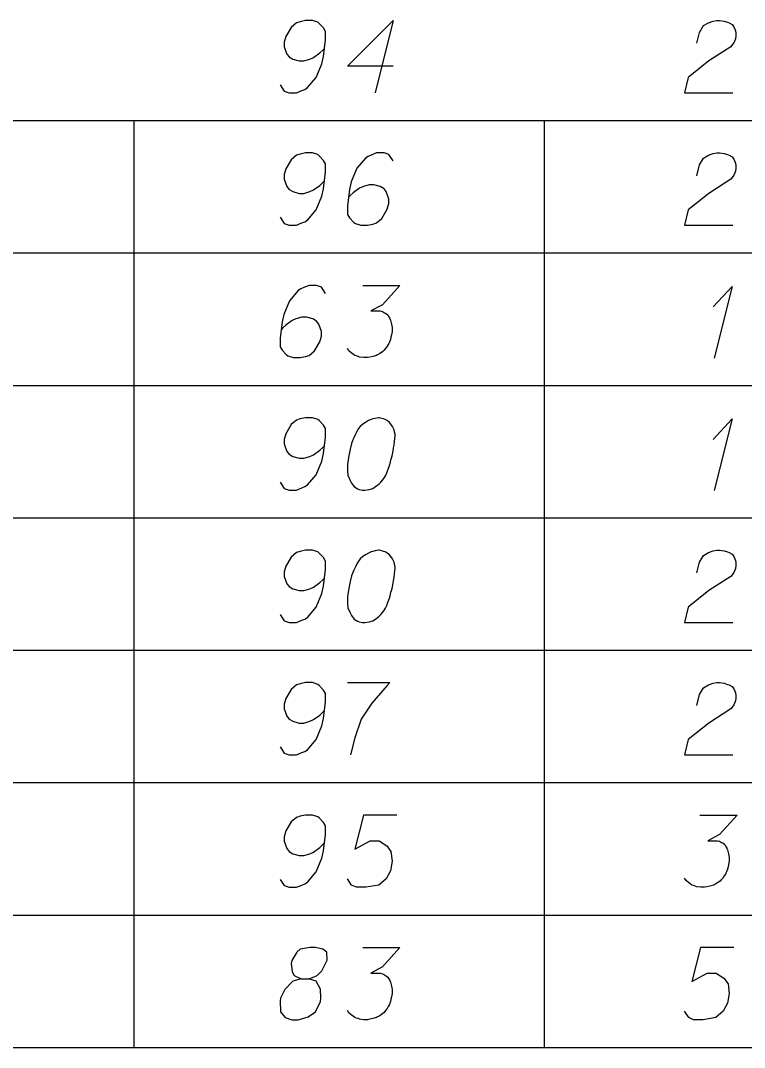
# Model space of a CAD drawing. Extents: x 2074207 to 2076812, y 516372 to 523312.
# Drawn here: x 2076669.9 to 2076718, y 517064.5 to 517132.7 of the extents above; entities that cross this region are included whole.
import ezdxf

# ---------------------------------------------------------------- set-up
doc = ezdxf.new("R2010")
doc.units = 0
for name, color, linetype in [('Prop DirtTable_ Soil Test Results - Outline (Major)', 7, 'Continuous'), ('Prop DirtTable_ Soil Test Results - Outline (Minor)', 7, 'Continuous'), ('Prop DirtTable_ Soil Test Results - Tx (Sample Data)', 7, 'Continuous')]:
    doc.layers.add(name, color=color, linetype=linetype)

msp = doc.modelspace()

# ---------------------------------------------------------------- linework, layer by layer
at = {"layer": 'Prop DirtTable_ Soil Test Results - Outline (Major)'}
msp.add_line((2076260.609, 517064.455), (2076811.903, 517064.455), dxfattribs=at)
at = {"layer": 'Prop DirtTable_ Soil Test Results - Outline (Minor)'}
for p, q in [((2076260.609, 517126.055), (2076811.903, 517126.055)), ((2076677.413, 517126.055), (2076677.413, 517117.255)), ((2076704.671, 517126.055), (2076704.671, 517117.255)), ((2076260.609, 517117.255), (2076811.903, 517117.255)), ((2076260.609, 517117.255), (2076811.903, 517117.255)), ((2076677.413, 517117.255), (2076677.413, 517108.455)), ((2076704.671, 517117.255), (2076704.671, 517108.455)), ((2076260.609, 517108.455), (2076811.903, 517108.455)), ((2076260.609, 517108.455), (2076811.903, 517108.455)), ((2076677.413, 517108.455), (2076677.413, 517099.655)), ((2076704.671, 517108.455), (2076704.671, 517099.655)), ((2076260.609, 517099.655), (2076811.903, 517099.655)), ((2076260.609, 517099.655), (2076811.903, 517099.655)), ((2076677.413, 517099.655), (2076677.413, 517090.855)), ((2076704.671, 517099.655), (2076704.671, 517090.855)), ((2076260.609, 517090.855), (2076811.903, 517090.855)), ((2076260.609, 517090.855), (2076811.903, 517090.855)), ((2076677.413, 517090.855), (2076677.413, 517082.055)), ((2076704.671, 517090.855), (2076704.671, 517082.055)), ((2076260.609, 517082.055), (2076811.903, 517082.055)), ((2076260.609, 517082.055), (2076811.903, 517082.055)), ((2076677.413, 517082.055), (2076677.413, 517073.255)), ((2076704.671, 517082.055), (2076704.671, 517073.255)), ((2076260.609, 517073.255), (2076811.903, 517073.255)), ((2076260.609, 517073.255), (2076811.903, 517073.255)), ((2076677.413, 517073.255), (2076677.413, 517064.455)), ((2076704.671, 517073.255), (2076704.671, 517064.455)), ((2076260.609, 517064.455), (2076811.903, 517064.455))]:
    msp.add_line(p, q, dxfattribs=at)
at = {"layer": 'Prop DirtTable_ Soil Test Results - Tx (Sample Data)'}
for points in [[(2076687.116, 517128.427), (2076687.398, 517128.011), (2076687.715, 517127.898), (2076688.209, 517127.898), (2076688.562, 517128.049), (2076688.774, 517128.125), (2076688.95, 517128.238), (2076689.514, 517128.918), (2076689.902, 517129.826), (2076690.008, 517130.317), (2076690.149, 517131.413), (2076690.149, 517131.98), (2076690.008, 517132.207), (2076689.726, 517132.509), (2076689.62, 517132.585), (2076689.267, 517132.698), (2076688.809, 517132.698), (2076688.456, 517132.622), (2076688.209, 517132.547), (2076687.856, 517132.244), (2076687.504, 517131.64), (2076687.398, 517131.262), (2076687.398, 517130.959), (2076687.574, 517130.468), (2076687.715, 517130.279), (2076687.962, 517130.128), (2076688.386, 517130.015), (2076688.703, 517130.015), (2076689.091, 517130.128), (2076689.338, 517130.241), (2076689.761, 517130.544), (2076689.973, 517130.733), (2076690.079, 517130.846)], [(2076694.629, 517129.674), (2076691.596, 517129.674), (2076694.629, 517132.698), (2076693.43, 517127.898)], [(2076714.807, 517131.186), (2076714.983, 517131.904), (2076715.266, 517132.358), (2076715.583, 517132.547), (2076715.9, 517132.66), (2076716.147, 517132.698), (2076716.324, 517132.698), (2076716.641, 517132.66), (2076716.853, 517132.585), (2076716.959, 517132.547), (2076717.17, 517132.433), (2076717.276, 517132.282), (2076717.347, 517132.131), (2076717.382, 517132.018), (2076717.417, 517131.867), (2076717.417, 517131.678), (2076717.382, 517131.489), (2076717.347, 517131.375), (2076717.276, 517131.224), (2076717.17, 517131.073), (2076717.065, 517130.959), (2076715.618, 517130.015), (2076714.243, 517128.918), (2076713.996, 517127.898), (2076717.206, 517127.898)], [(2076687.116, 517119.627), (2076687.398, 517119.211), (2076687.715, 517119.098), (2076688.209, 517119.098), (2076688.562, 517119.249), (2076688.774, 517119.325), (2076688.95, 517119.438), (2076689.514, 517120.118), (2076689.902, 517121.026), (2076690.008, 517121.517), (2076690.149, 517122.613), (2076690.149, 517123.18), (2076690.008, 517123.407), (2076689.726, 517123.709), (2076689.62, 517123.785), (2076689.267, 517123.898), (2076688.809, 517123.898), (2076688.456, 517123.822), (2076688.209, 517123.747), (2076687.856, 517123.444), (2076687.504, 517122.84), (2076687.398, 517122.462), (2076687.398, 517122.159), (2076687.574, 517121.668), (2076687.715, 517121.479), (2076687.962, 517121.328), (2076688.386, 517121.215), (2076688.703, 517121.215), (2076689.091, 517121.328), (2076689.338, 517121.441), (2076689.761, 517121.744), (2076689.973, 517121.933), (2076690.079, 517122.046)], [(2076694.629, 517123.369), (2076694.347, 517123.785), (2076694.03, 517123.898), (2076693.536, 517123.898), (2076693.183, 517123.747), (2076692.971, 517123.671), (2076692.795, 517123.558), (2076692.231, 517122.878), (2076691.843, 517121.97), (2076691.737, 517121.479), (2076691.596, 517120.383), (2076691.596, 517119.816), (2076691.737, 517119.589), (2076692.019, 517119.287), (2076692.125, 517119.211), (2076692.478, 517119.098), (2076692.936, 517119.098), (2076693.289, 517119.174), (2076693.536, 517119.249), (2076693.889, 517119.552), (2076694.241, 517120.156), (2076694.347, 517120.534), (2076694.347, 517120.837), (2076694.171, 517121.328), (2076694.03, 517121.517), (2076693.783, 517121.668), (2076693.359, 517121.781), (2076693.042, 517121.781), (2076692.654, 517121.668), (2076692.407, 517121.555), (2076691.984, 517121.252), (2076691.772, 517121.063), (2076691.666, 517120.95)], [(2076714.807, 517122.386), (2076714.983, 517123.104), (2076715.266, 517123.558), (2076715.583, 517123.747), (2076715.9, 517123.86), (2076716.147, 517123.898), (2076716.324, 517123.898), (2076716.641, 517123.86), (2076716.853, 517123.785), (2076716.959, 517123.747), (2076717.17, 517123.633), (2076717.276, 517123.482), (2076717.347, 517123.331), (2076717.382, 517123.218), (2076717.417, 517123.067), (2076717.417, 517122.878), (2076717.382, 517122.689), (2076717.347, 517122.575), (2076717.276, 517122.424), (2076717.17, 517122.273), (2076717.065, 517122.159), (2076715.618, 517121.215), (2076714.243, 517120.118), (2076713.996, 517119.098), (2076717.206, 517119.098)], [(2076690.149, 517114.569), (2076689.867, 517114.985), (2076689.55, 517115.098), (2076689.056, 517115.098), (2076688.703, 517114.947), (2076688.491, 517114.871), (2076688.315, 517114.758), (2076687.751, 517114.078), (2076687.363, 517113.17), (2076687.257, 517112.679), (2076687.116, 517111.583), (2076687.116, 517111.016), (2076687.257, 517110.789), (2076687.539, 517110.487), (2076687.645, 517110.411), (2076687.998, 517110.298), (2076688.456, 517110.298), (2076688.809, 517110.374), (2076689.056, 517110.449), (2076689.409, 517110.752), (2076689.761, 517111.356), (2076689.867, 517111.734), (2076689.867, 517112.037), (2076689.691, 517112.528), (2076689.55, 517112.717), (2076689.303, 517112.868), (2076688.879, 517112.981), (2076688.562, 517112.981), (2076688.174, 517112.868), (2076687.927, 517112.755), (2076687.504, 517112.452), (2076687.292, 517112.263), (2076687.186, 517112.15)], [(2076692.619, 517115.098), (2076695.088, 517115.098), (2076693.924, 517113.813), (2076693.148, 517113.397), (2076693.783, 517113.397), (2076693.924, 517113.359), (2076693.994, 517113.322), (2076694.065, 517113.284), (2076694.135, 517113.246), (2076694.277, 517113.133), (2076694.347, 517113.019), (2076694.418, 517112.906), (2076694.453, 517112.792), (2076694.523, 517112.528), (2076694.559, 517112.301), (2076694.559, 517112.188), (2076694.559, 517112.037), (2076694.523, 517111.81), (2076694.488, 517111.659), (2076694.453, 517111.507), (2076694.418, 517111.394), (2076694.382, 517111.318), (2076694.347, 517111.243), (2076694.312, 517111.167), (2076694.241, 517111.054), (2076694.135, 517110.903), (2076694.03, 517110.789), (2076693.959, 517110.714), (2076693.853, 517110.638), (2076693.747, 517110.563), (2076693.606, 517110.487), (2076693.536, 517110.449), (2076693.289, 517110.374), (2076693.077, 517110.336), (2076692.936, 517110.298), (2076692.689, 517110.298), (2076692.407, 517110.336), (2076692.301, 517110.374), (2076692.195, 517110.411), (2076692.089, 517110.449), (2076691.984, 517110.525), (2076691.878, 517110.6), (2076691.701, 517110.752), (2076691.596, 517110.903)], [(2076715.9, 517113.662), (2076717.17, 517115.022), (2076715.971, 517110.26)], [(2076687.116, 517102.027), (2076687.398, 517101.611), (2076687.715, 517101.498), (2076688.209, 517101.498), (2076688.562, 517101.649), (2076688.774, 517101.725), (2076688.95, 517101.838), (2076689.514, 517102.518), (2076689.902, 517103.426), (2076690.008, 517103.917), (2076690.149, 517105.013), (2076690.149, 517105.58), (2076690.008, 517105.807), (2076689.726, 517106.109), (2076689.62, 517106.185), (2076689.267, 517106.298), (2076688.809, 517106.298), (2076688.456, 517106.222), (2076688.209, 517106.147), (2076687.856, 517105.844), (2076687.504, 517105.24), (2076687.398, 517104.862), (2076687.398, 517104.559), (2076687.574, 517104.068), (2076687.715, 517103.879), (2076687.962, 517103.728), (2076688.386, 517103.615), (2076688.703, 517103.615), (2076689.091, 517103.728), (2076689.338, 517103.841), (2076689.761, 517104.144), (2076689.973, 517104.333), (2076690.079, 517104.446)], [(2076693.712, 517106.298), (2076693.642, 517106.298), (2076693.43, 517106.26), (2076693.289, 517106.222), (2076693.183, 517106.185), (2076693.007, 517106.109), (2076692.795, 517105.996), (2076692.619, 517105.882), (2076692.442, 517105.731), (2076692.336, 517105.58), (2076692.231, 517105.391), (2076692.125, 517105.202), (2076692.019, 517104.975), (2076691.948, 517104.824), (2076691.878, 517104.597), (2076691.772, 517104.219), (2076691.666, 517103.652), (2076691.596, 517103.199), (2076691.596, 517102.783), (2076691.631, 517102.481), (2076691.772, 517102.141), (2076691.878, 517101.952), (2076692.054, 517101.725), (2076692.266, 517101.574), (2076692.372, 517101.536), (2076692.583, 517101.498), (2076692.76, 517101.498), (2076693.042, 517101.536), (2076693.289, 517101.611), (2076693.465, 517101.725), (2076693.712, 517101.914), (2076693.818, 517102.027), (2076693.959, 517102.178), (2076694.065, 517102.329), (2076694.135, 517102.443), (2076694.206, 517102.632), (2076694.241, 517102.707), (2076694.312, 517102.896), (2076694.382, 517103.123), (2076694.453, 517103.35), (2076694.488, 517103.501), (2076694.523, 517103.615), (2076694.559, 517103.766), (2076694.629, 517104.106), (2076694.665, 517104.295), (2076694.7, 517104.484), (2076694.735, 517104.748), (2076694.77, 517105.089), (2076694.77, 517105.202), (2076694.735, 517105.353), (2076694.7, 517105.504), (2076694.594, 517105.731), (2076694.488, 517105.882), (2076694.382, 517105.996), (2076694.241, 517106.109), (2076694.1, 517106.185), (2076693.994, 517106.222), (2076693.889, 517106.26), (2076693.712, 517106.298)], [(2076715.9, 517104.862), (2076717.17, 517106.222), (2076715.971, 517101.46)], [(2076687.116, 517093.227), (2076687.398, 517092.811), (2076687.715, 517092.698), (2076688.209, 517092.698), (2076688.562, 517092.849), (2076688.774, 517092.925), (2076688.95, 517093.038), (2076689.514, 517093.718), (2076689.902, 517094.626), (2076690.008, 517095.117), (2076690.149, 517096.213), (2076690.149, 517096.78), (2076690.008, 517097.007), (2076689.726, 517097.309), (2076689.62, 517097.385), (2076689.267, 517097.498), (2076688.809, 517097.498), (2076688.456, 517097.422), (2076688.209, 517097.347), (2076687.856, 517097.044), (2076687.504, 517096.44), (2076687.398, 517096.062), (2076687.398, 517095.759), (2076687.574, 517095.268), (2076687.715, 517095.079), (2076687.962, 517094.928), (2076688.386, 517094.815), (2076688.703, 517094.815), (2076689.091, 517094.928), (2076689.338, 517095.041), (2076689.761, 517095.344), (2076689.973, 517095.533), (2076690.079, 517095.646)], [(2076693.712, 517097.498), (2076693.642, 517097.498), (2076693.43, 517097.46), (2076693.289, 517097.422), (2076693.183, 517097.385), (2076693.007, 517097.309), (2076692.795, 517097.196), (2076692.619, 517097.082), (2076692.442, 517096.931), (2076692.336, 517096.78), (2076692.231, 517096.591), (2076692.125, 517096.402), (2076692.019, 517096.175), (2076691.948, 517096.024), (2076691.878, 517095.797), (2076691.772, 517095.419), (2076691.666, 517094.852), (2076691.596, 517094.399), (2076691.596, 517093.983), (2076691.631, 517093.681), (2076691.772, 517093.341), (2076691.878, 517093.152), (2076692.054, 517092.925), (2076692.266, 517092.774), (2076692.372, 517092.736), (2076692.583, 517092.698), (2076692.76, 517092.698), (2076693.042, 517092.736), (2076693.289, 517092.811), (2076693.465, 517092.925), (2076693.712, 517093.114), (2076693.818, 517093.227), (2076693.959, 517093.378), (2076694.065, 517093.529), (2076694.135, 517093.643), (2076694.206, 517093.832), (2076694.241, 517093.907), (2076694.312, 517094.096), (2076694.382, 517094.323), (2076694.453, 517094.55), (2076694.488, 517094.701), (2076694.523, 517094.815), (2076694.559, 517094.966), (2076694.629, 517095.306), (2076694.665, 517095.495), (2076694.7, 517095.684), (2076694.735, 517095.948), (2076694.77, 517096.289), (2076694.77, 517096.402), (2076694.735, 517096.553), (2076694.7, 517096.704), (2076694.594, 517096.931), (2076694.488, 517097.082), (2076694.382, 517097.196), (2076694.241, 517097.309), (2076694.1, 517097.385), (2076693.994, 517097.422), (2076693.889, 517097.46), (2076693.712, 517097.498)], [(2076714.807, 517095.986), (2076714.983, 517096.704), (2076715.266, 517097.158), (2076715.583, 517097.347), (2076715.9, 517097.46), (2076716.147, 517097.498), (2076716.324, 517097.498), (2076716.641, 517097.46), (2076716.853, 517097.385), (2076716.959, 517097.347), (2076717.17, 517097.233), (2076717.276, 517097.082), (2076717.347, 517096.931), (2076717.382, 517096.818), (2076717.417, 517096.667), (2076717.417, 517096.478), (2076717.382, 517096.289), (2076717.347, 517096.175), (2076717.276, 517096.024), (2076717.17, 517095.873), (2076717.065, 517095.759), (2076715.618, 517094.815), (2076714.243, 517093.718), (2076713.996, 517092.698), (2076717.206, 517092.698)], [(2076687.116, 517084.427), (2076687.398, 517084.011), (2076687.715, 517083.898), (2076688.209, 517083.898), (2076688.562, 517084.049), (2076688.774, 517084.125), (2076688.95, 517084.238), (2076689.514, 517084.918), (2076689.902, 517085.826), (2076690.008, 517086.317), (2076690.149, 517087.413), (2076690.149, 517087.98), (2076690.008, 517088.207), (2076689.726, 517088.509), (2076689.62, 517088.585), (2076689.267, 517088.698), (2076688.809, 517088.698), (2076688.456, 517088.622), (2076688.209, 517088.547), (2076687.856, 517088.244), (2076687.504, 517087.64), (2076687.398, 517087.262), (2076687.398, 517086.959), (2076687.574, 517086.468), (2076687.715, 517086.279), (2076687.962, 517086.128), (2076688.386, 517086.015), (2076688.703, 517086.015), (2076689.091, 517086.128), (2076689.338, 517086.241), (2076689.761, 517086.544), (2076689.973, 517086.733), (2076690.079, 517086.846)], [(2076691.596, 517088.698), (2076694.418, 517088.698), (2076694.241, 517088.509), (2076693.218, 517087.337), (2076692.513, 517086.279), (2076692.089, 517085.032), (2076691.807, 517083.898)], [(2076714.807, 517087.186), (2076714.983, 517087.904), (2076715.266, 517088.358), (2076715.583, 517088.547), (2076715.9, 517088.66), (2076716.147, 517088.698), (2076716.324, 517088.698), (2076716.641, 517088.66), (2076716.853, 517088.585), (2076716.959, 517088.547), (2076717.17, 517088.433), (2076717.276, 517088.282), (2076717.347, 517088.131), (2076717.382, 517088.018), (2076717.417, 517087.867), (2076717.417, 517087.678), (2076717.382, 517087.489), (2076717.347, 517087.375), (2076717.276, 517087.224), (2076717.17, 517087.073), (2076717.065, 517086.959), (2076715.618, 517086.015), (2076714.243, 517084.918), (2076713.996, 517083.898), (2076717.206, 517083.898)], [(2076687.116, 517075.627), (2076687.398, 517075.211), (2076687.715, 517075.098), (2076688.209, 517075.098), (2076688.562, 517075.249), (2076688.774, 517075.325), (2076688.95, 517075.438), (2076689.514, 517076.118), (2076689.902, 517077.026), (2076690.008, 517077.517), (2076690.149, 517078.613), (2076690.149, 517079.18), (2076690.008, 517079.407), (2076689.726, 517079.709), (2076689.62, 517079.785), (2076689.267, 517079.898), (2076688.809, 517079.898), (2076688.456, 517079.822), (2076688.209, 517079.747), (2076687.856, 517079.444), (2076687.504, 517078.84), (2076687.398, 517078.462), (2076687.398, 517078.159), (2076687.574, 517077.668), (2076687.715, 517077.479), (2076687.962, 517077.328), (2076688.386, 517077.215), (2076688.703, 517077.215), (2076689.091, 517077.328), (2076689.338, 517077.441), (2076689.761, 517077.744), (2076689.973, 517077.933), (2076690.079, 517078.046)], [(2076694.876, 517079.898), (2076692.654, 517079.898), (2076692.089, 517077.63), (2076693.112, 517078.197), (2076693.712, 517078.197), (2076694.206, 517077.857), (2076694.488, 517077.479), (2076694.559, 517076.837), (2076694.453, 517076.194), (2076694.171, 517075.665), (2076693.677, 517075.249), (2076692.83, 517075.098), (2076692.195, 517075.098), (2076691.878, 517075.249), (2076691.596, 517075.665)], [(2076715.019, 517079.898), (2076717.488, 517079.898), (2076716.324, 517078.613), (2076715.548, 517078.197), (2076716.183, 517078.197), (2076716.324, 517078.159), (2076716.394, 517078.122), (2076716.465, 517078.084), (2076716.535, 517078.046), (2076716.677, 517077.933), (2076716.747, 517077.819), (2076716.818, 517077.706), (2076716.853, 517077.592), (2076716.923, 517077.328), (2076716.959, 517077.101), (2076716.959, 517076.988), (2076716.959, 517076.837), (2076716.923, 517076.61), (2076716.888, 517076.459), (2076716.853, 517076.307), (2076716.818, 517076.194), (2076716.782, 517076.118), (2076716.747, 517076.043), (2076716.712, 517075.967), (2076716.641, 517075.854), (2076716.535, 517075.703), (2076716.43, 517075.589), (2076716.359, 517075.514), (2076716.253, 517075.438), (2076716.147, 517075.363), (2076716.006, 517075.287), (2076715.936, 517075.249), (2076715.689, 517075.174), (2076715.477, 517075.136), (2076715.336, 517075.098), (2076715.089, 517075.098), (2076714.807, 517075.136), (2076714.701, 517075.174), (2076714.595, 517075.211), (2076714.489, 517075.249), (2076714.384, 517075.325), (2076714.278, 517075.4), (2076714.101, 517075.552), (2076713.996, 517075.703)], [(2076688.527, 517069.019), (2076689.02, 517069.019), (2076689.162, 517069.057), (2076689.585, 517069.246), (2076689.902, 517069.548), (2076690.255, 517070.267), (2076690.22, 517070.796), (2076689.973, 517070.985), (2076689.479, 517071.098), (2076689.126, 517071.098), (2076688.456, 517070.985), (2076688.244, 517070.796), (2076687.892, 517070.229), (2076687.856, 517070.04), (2076687.927, 517069.473), (2076688.068, 517069.246), (2076688.527, 517069.019), (2076687.962, 517068.868), (2076687.433, 517068.301), (2076687.151, 517067.734), (2076687.116, 517067.545), (2076687.151, 517066.827), (2076687.468, 517066.449), (2076687.892, 517066.298), (2076688.315, 517066.298), (2076688.985, 517066.487), (2076689.479, 517066.827), (2076689.797, 517067.507), (2076689.832, 517067.734), (2076689.797, 517068.339), (2076689.514, 517068.868), (2076689.02, 517069.019)], [(2076692.619, 517071.098), (2076695.088, 517071.098), (2076693.924, 517069.813), (2076693.148, 517069.397), (2076693.783, 517069.397), (2076693.924, 517069.359), (2076693.994, 517069.322), (2076694.065, 517069.284), (2076694.135, 517069.246), (2076694.277, 517069.133), (2076694.347, 517069.019), (2076694.418, 517068.906), (2076694.453, 517068.792), (2076694.523, 517068.528), (2076694.559, 517068.301), (2076694.559, 517068.188), (2076694.559, 517068.037), (2076694.523, 517067.81), (2076694.488, 517067.659), (2076694.453, 517067.507), (2076694.418, 517067.394), (2076694.382, 517067.318), (2076694.347, 517067.243), (2076694.312, 517067.167), (2076694.241, 517067.054), (2076694.135, 517066.903), (2076694.03, 517066.789), (2076693.959, 517066.714), (2076693.853, 517066.638), (2076693.747, 517066.563), (2076693.606, 517066.487), (2076693.536, 517066.449), (2076693.289, 517066.374), (2076693.077, 517066.336), (2076692.936, 517066.298), (2076692.689, 517066.298), (2076692.407, 517066.336), (2076692.301, 517066.374), (2076692.195, 517066.411), (2076692.089, 517066.449), (2076691.984, 517066.525), (2076691.878, 517066.6), (2076691.701, 517066.752), (2076691.596, 517066.903)], [(2076717.276, 517071.098), (2076715.054, 517071.098), (2076714.489, 517068.83), (2076715.512, 517069.397), (2076716.112, 517069.397), (2076716.606, 517069.057), (2076716.888, 517068.679), (2076716.959, 517068.037), (2076716.853, 517067.394), (2076716.571, 517066.865), (2076716.077, 517066.449), (2076715.23, 517066.298), (2076714.595, 517066.298), (2076714.278, 517066.449), (2076713.996, 517066.865)]]:
    msp.add_lwpolyline(points, dxfattribs=at)

doc.saveas('drawing.dxf')
